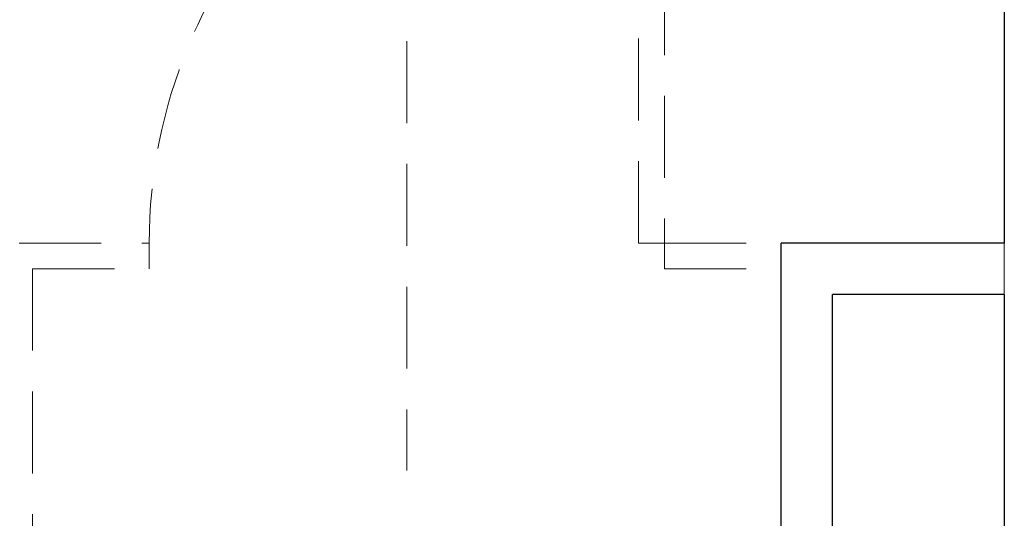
# Model space of a CAD drawing. Header units: millimetres. Extents: x 23192 to 177760, y -399809 to -79279.
# Tile 466 of 656: x 60384 to 60499, y -194537 to -194479. Entities that reach past the tile are written whole.
import ezdxf

# ---------------------------------------------------------------- set-up
doc = ezdxf.new("R2010")
doc.units = ezdxf.units.MM
doc.linetypes.add('HIDDEN2', pattern=[4.7625, 3.175, -1.5875])
doc.layers.add('!! 0_ Istn-sciany', color=3, linetype='Continuous', lineweight=30)
doc.layers.add('!! 0_ Istn-widok', color=1, linetype='Continuous', lineweight=15)
doc.layers.add('!! 2_WYBURZENIA DO REMONTU', color=7, linetype='Continuous', lineweight=0, true_color=0x4d4d4d, plot=False)

msp = doc.modelspace()

# ---------------------------------------------------------------- linework, layer by layer
at = {"layer": '!! 0_ Istn-sciany'}
for points in [[(60498.56735, -194353.12813), (60498.56735, -194505.12813)], [(60472.56735, -194541.12813), (60472.56735, -194505.12813)], [(60498.56735, -194505.12813), (60472.56735, -194505.12813)], [(60478.56735, -194541.12813), (60478.56735, -194511.12813)], [(60498.56735, -194511.12813), (60478.56735, -194511.12813)], [(60498.56735, -194511.12813), (60498.56735, -194641.12813)]]:
    msp.add_lwpolyline(points, dxfattribs=at)
at = {"layer": '!! 0_ Istn-widok'}
msp.add_lwpolyline([(60498.56735, -194505.12813), (60498.56735, -194511.12813)], dxfattribs=at)
at = {"layer": '!! 2_WYBURZENIA DO REMONTU', "linetype": 'HIDDEN2', "ltscale": 3}
for p, q in [((60398.98402, -194505.12813), (60398.98402, -194508.12813)), ((60458.98402, -194505.12813), (60458.98402, -194508.12813))]:
    msp.add_line(p, q, dxfattribs=at)
msp.add_lwpolyline([(60455.98402, -194505.12813), (60455.98402, -194445.12813), (60458.98402, -194445.12813), (60458.98402, -194505.12813)], close=True, dxfattribs=at)
for points in [[(60428.98402, -194481.62813), (60428.98402, -194531.62813)], [(60369.56735, -194505.12813), (60398.98402, -194505.12813)], [(60458.98402, -194505.12813), (60472.56735, -194505.12813)], [(60385.40068, -194508.12813), (60398.98402, -194508.12813)], [(60385.40068, -194508.12813), (60385.40068, -194641.12813)], [(60458.98402, -194508.12813), (60472.56735, -194508.12813)]]:
    msp.add_lwpolyline(points, dxfattribs=at)
msp.add_arc((60459.08661, -194505.17063), 60.1026, 92.2197771, 179.9696041, dxfattribs=at)

doc.saveas('drawing.dxf')
